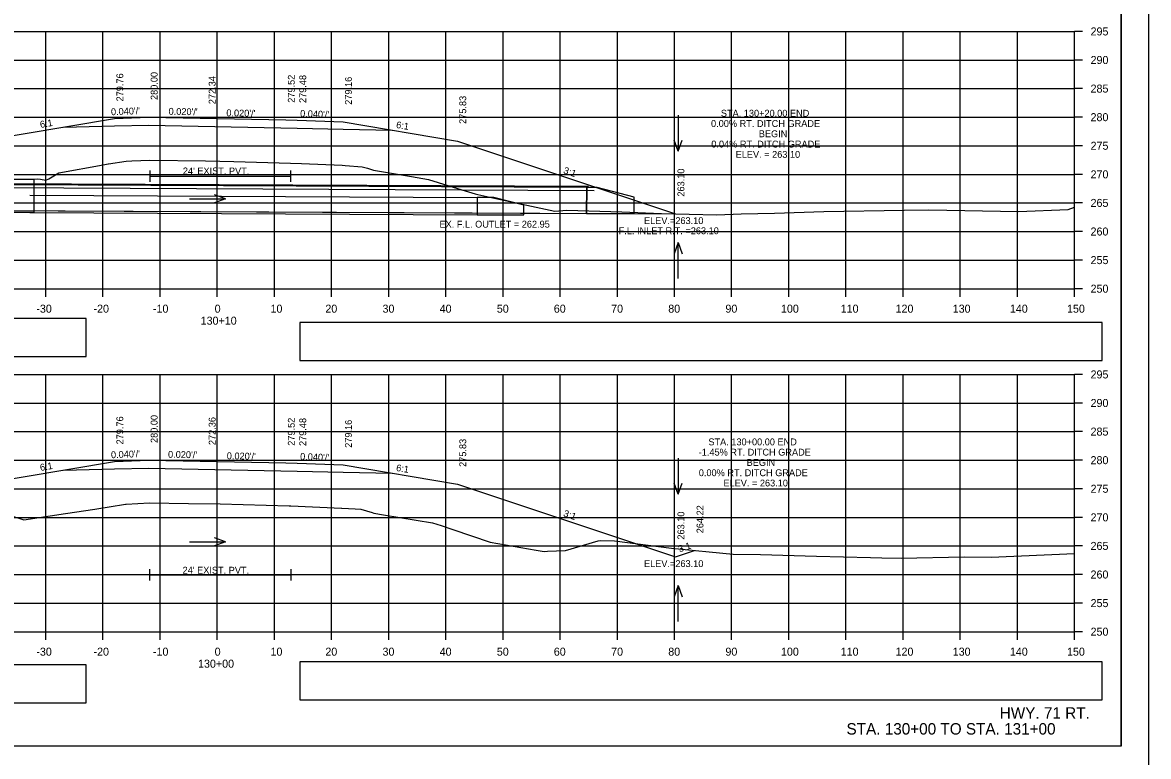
# Model space of a CAD drawing. Extents: x 285 to 4233, y -659 to 3710.
# Drawn here: x 2525.4 to 2722.4, y 1685 to 1813.4 of the extents above; entities that cross this region are included whole.
import ezdxf

# ---------------------------------------------------------------- set-up
doc = ezdxf.new("R2010")
doc.units = 0
for name, color, linetype in [('R_Alt Surface', 7, 'Continuous'), ('R_Axis', 7, 'Continuous'), ('R_Axis Annot', 7, 'Continuous'), ('R_Border', 7, 'Continuous'), ('R_Draft', 7, 'Continuous'), ('R_Exist Surface', 7, 'Continuous'), ('R_Fin Surface', 7, 'Continuous'), ('R_Grid', 7, 'Continuous'), ('R_No Plot', 7, 'Continuous'), ('R_Water', 7, 'Continuous'), ('R_Water Annot', 7, 'Continuous'), ('R_Xsect Elev', 7, 'Continuous'), ('R_Xsect Slope', 7, 'Continuous')]:
    doc.layers.add(name, color=color, linetype=linetype)

msp = doc.modelspace()

# ---------------------------------------------------------------- linework, layer by layer
at = {"layer": 'R_Alt Surface'}
for points in [[(2532.66, 1795.14), (2541.5, 1795.32), (2547.5, 1795.44), (2547.5, 1795.44), (2573.5, 1794.92), (2581.5, 1794.76), (2590.07, 1794.59)], [(2547.69, 1787.55), (2547.69, 1785.55)], [(2572.33, 1787.55), (2572.33, 1785.55)], [(2547.69, 1786.55), (2572.33, 1786.55)], [(2532.66, 1735.14), (2541.5, 1735.32), (2547.5, 1735.44), (2547.5, 1735.44), (2573.5, 1734.92), (2581.5, 1734.76), (2590.07, 1734.59)], [(2547.63, 1717.8), (2547.63, 1715.8)], [(2547.63, 1716.8), (2572.34, 1716.8)], [(2572.34, 1717.8), (2572.34, 1715.8)]]:
    msp.add_lwpolyline(points, dxfattribs=at)
at = {"layer": 'R_Axis'}
for p, q in [((2709.5, 1766.86), (2709.5, 1811.86)), ((2710.9, 1811.86), (2709.5, 1811.86)), ((2710.9, 1806.86), (2709.5, 1806.86)), ((2710.9, 1801.86), (2709.5, 1801.86)), ((2710.9, 1796.86), (2709.5, 1796.86)), ((2710.9, 1791.86), (2709.5, 1791.86)), ((2710.9, 1786.86), (2709.5, 1786.86)), ((2710.9, 1781.86), (2709.5, 1781.86)), ((2710.9, 1776.86), (2709.5, 1776.86)), ((2710.9, 1771.86), (2709.5, 1771.86)), ((2409.5, 1766.86), (2709.5, 1766.86)), ((2529.5, 1765.46), (2529.5, 1766.86)), ((2539.5, 1765.46), (2539.5, 1766.86)), ((2549.5, 1765.46), (2549.5, 1766.86)), ((2559.5, 1765.46), (2559.5, 1766.86)), ((2569.5, 1765.46), (2569.5, 1766.86)), ((2579.5, 1765.46), (2579.5, 1766.86)), ((2589.5, 1765.46), (2589.5, 1766.86)), ((2599.5, 1765.46), (2599.5, 1766.86)), ((2609.5, 1765.46), (2609.5, 1766.86)), ((2619.5, 1765.46), (2619.5, 1766.86)), ((2629.5, 1765.46), (2629.5, 1766.86)), ((2639.5, 1765.46), (2639.5, 1766.86)), ((2649.5, 1765.46), (2649.5, 1766.86)), ((2659.5, 1765.46), (2659.5, 1766.86)), ((2669.5, 1765.46), (2669.5, 1766.86)), ((2679.5, 1765.46), (2679.5, 1766.86)), ((2689.5, 1765.46), (2689.5, 1766.86)), ((2699.5, 1765.46), (2699.5, 1766.86)), ((2709.5, 1765.46), (2709.5, 1766.86)), ((2710.9, 1766.86), (2709.5, 1766.86)), ((2709.5, 1706.86), (2709.5, 1751.86)), ((2710.9, 1751.86), (2709.5, 1751.86)), ((2710.9, 1746.86), (2709.5, 1746.86)), ((2710.9, 1741.86), (2709.5, 1741.86)), ((2710.9, 1736.86), (2709.5, 1736.86)), ((2710.9, 1731.86), (2709.5, 1731.86)), ((2710.9, 1726.86), (2709.5, 1726.86)), ((2710.9, 1721.86), (2709.5, 1721.86)), ((2710.9, 1716.86), (2709.5, 1716.86)), ((2710.9, 1711.86), (2709.5, 1711.86)), ((2409.5, 1706.86), (2709.5, 1706.86)), ((2529.5, 1705.46), (2529.5, 1706.86)), ((2539.5, 1705.46), (2539.5, 1706.86)), ((2549.5, 1705.46), (2549.5, 1706.86)), ((2559.5, 1705.46), (2559.5, 1706.86)), ((2569.5, 1705.46), (2569.5, 1706.86)), ((2579.5, 1705.46), (2579.5, 1706.86)), ((2589.5, 1705.46), (2589.5, 1706.86)), ((2599.5, 1705.46), (2599.5, 1706.86)), ((2609.5, 1705.46), (2609.5, 1706.86)), ((2619.5, 1705.46), (2619.5, 1706.86)), ((2629.5, 1705.46), (2629.5, 1706.86)), ((2639.5, 1705.46), (2639.5, 1706.86)), ((2649.5, 1705.46), (2649.5, 1706.86)), ((2659.5, 1705.46), (2659.5, 1706.86)), ((2669.5, 1705.46), (2669.5, 1706.86)), ((2679.5, 1705.46), (2679.5, 1706.86)), ((2689.5, 1705.46), (2689.5, 1706.86)), ((2699.5, 1705.46), (2699.5, 1706.86)), ((2709.5, 1705.46), (2709.5, 1706.86)), ((2710.9, 1706.86), (2709.5, 1706.86))]:
    msp.add_line(p, q, dxfattribs=at)
at = {"layer": 'R_Axis Annot'}
for points in [[(2408.87, 1754.97), (2536.56, 1754.97), (2536.56, 1761.63), (2408.87, 1761.63)], [(2573.96, 1754.29), (2714.32, 1754.29), (2714.32, 1760.94), (2573.96, 1760.94)], [(2408.87, 1694.42), (2536.56, 1694.42), (2536.56, 1701.07), (2408.87, 1701.07)], [(2573.96, 1694.94), (2714.32, 1694.94), (2714.32, 1701.59), (2573.96, 1701.59)]]:
    msp.add_lwpolyline(points, close=True, dxfattribs=at)
at = {"layer": 'R_Border'}
for q in [(2717.68, 1892.32), (2401.5, 1686.86)]:
    msp.add_line((2717.68, 1686.86), q, dxfattribs=at)
at = {"layer": 'R_Exist Surface'}
for points in [[(2523.63, 1786.01), (2527.34, 1786), (2527.41, 1786.01), (2528.08, 1786.09), (2528.58, 1786), (2529.48, 1785.85), (2530, 1786.1), (2531.77, 1787.13), (2539.54, 1788.55), (2540.41, 1788.7), (2540.49, 1788.71), (2543.56, 1789.18), (2544.57, 1789.22), (2547.69, 1789.36), (2557.42, 1789.22), (2559.97, 1789.19), (2562.41, 1789.12), (2572.33, 1788.83), (2574.24, 1788.75), (2581.32, 1788.45), (2581.85, 1788.42), (2584.87, 1788.2), (2585.78, 1787.94), (2586.83, 1787.58), (2593.49, 1786.47), (2596.46, 1785.98), (2602.27, 1784.14), (2604.61, 1783.45), (2605.06, 1783.33), (2608.21, 1782.63), (2618.58, 1780.39), (2620.64, 1780.58), (2630.26, 1780.3), (2637.24, 1780.02), (2646.91, 1779.78), (2651.18, 1779.97), (2656.98, 1780.08), (2665.6, 1780.33), (2679.68, 1780.57), (2683.99, 1780.67), (2699.71, 1780.34), (2708.37, 1780.72), (2709.5, 1781.14)], [(2523.49, 1727.14), (2525.65, 1726.42), (2532.92, 1727.51), (2538.1, 1728.27), (2540.58, 1728.68), (2543.45, 1729.18), (2543.52, 1729.19), (2543.54, 1729.19), (2547.63, 1729.38), (2554.49, 1729.29), (2559.98, 1729.21), (2572.09, 1728.86), (2572.34, 1728.85), (2581.25, 1728.47), (2581.3, 1728.47), (2583.63, 1728.35), (2584.64, 1728.28), (2586.61, 1727.7), (2586.88, 1727.61), (2588.61, 1727.32), (2597.18, 1725.9), (2598.66, 1725.43), (2600.73, 1724.73), (2607.25, 1722.5), (2615.32, 1721.13), (2616.69, 1720.9), (2617.28, 1720.94), (2620.42, 1721.08), (2626.14, 1722.73), (2626.52, 1722.82), (2629.02, 1722.75), (2638.97, 1721.45), (2649.76, 1720.44), (2654.54, 1720.33), (2664.36, 1720.08), (2673.79, 1719.85), (2675.75, 1719.8), (2679.18, 1719.7), (2690.21, 1719.96), (2694.88, 1719.87), (2709.5, 1720.51)]]:
    msp.add_lwpolyline(points, dxfattribs=at)
at = {"layer": 'R_Fin Surface'}
for points in [[(2481.83, 1780.73), (2517.5, 1792.62), (2541.5, 1796.62), (2547.5, 1796.86), (2571.5, 1796.38), (2573.5, 1796.34), (2581.5, 1796.02), (2601.5, 1792.68), (2639.67, 1779.96)], [(2439.47, 1721.16), (2481.83, 1720.73), (2517.5, 1732.62), (2541.5, 1736.62), (2547.5, 1736.86), (2571.5, 1736.38), (2573.5, 1736.34), (2581.5, 1736.02), (2601.5, 1732.68), (2639.67, 1719.96), (2643.01, 1721.07)]]:
    msp.add_lwpolyline(points, dxfattribs=at)
at = {"layer": 'R_Grid'}
for p, q in [((2409.5, 1811.86), (2709.5, 1811.86)), ((2529.5, 1766.86), (2529.5, 1811.86)), ((2539.5, 1766.86), (2539.5, 1811.86)), ((2549.5, 1766.86), (2549.5, 1811.86)), ((2559.5, 1766.86), (2559.5, 1811.86)), ((2569.5, 1766.86), (2569.5, 1811.86)), ((2579.5, 1766.86), (2579.5, 1811.86)), ((2589.5, 1766.86), (2589.5, 1811.86)), ((2599.5, 1766.86), (2599.5, 1811.86)), ((2609.5, 1766.86), (2609.5, 1811.86)), ((2619.5, 1766.86), (2619.5, 1811.86)), ((2629.5, 1766.86), (2629.5, 1811.86)), ((2639.5, 1766.86), (2639.5, 1811.86)), ((2649.5, 1766.86), (2649.5, 1811.86)), ((2659.5, 1766.86), (2659.5, 1811.86)), ((2669.5, 1766.86), (2669.5, 1811.86)), ((2679.5, 1766.86), (2679.5, 1811.86)), ((2689.5, 1766.86), (2689.5, 1811.86)), ((2699.5, 1766.86), (2699.5, 1811.86)), ((2709.5, 1766.86), (2709.5, 1811.86)), ((2409.5, 1806.86), (2709.5, 1806.86)), ((2409.5, 1801.86), (2709.5, 1801.86)), ((2409.5, 1796.86), (2709.5, 1796.86)), ((2409.5, 1791.86), (2709.5, 1791.86)), ((2409.5, 1786.86), (2709.5, 1786.86)), ((2409.5, 1781.86), (2709.5, 1781.86)), ((2409.5, 1776.86), (2709.5, 1776.86)), ((2409.5, 1771.86), (2709.5, 1771.86)), ((2409.5, 1766.86), (2709.5, 1766.86)), ((2409.5, 1751.86), (2709.5, 1751.86)), ((2529.5, 1706.86), (2529.5, 1751.86)), ((2539.5, 1706.86), (2539.5, 1751.86)), ((2549.5, 1706.86), (2549.5, 1751.86)), ((2559.5, 1706.86), (2559.5, 1751.86)), ((2569.5, 1706.86), (2569.5, 1751.86)), ((2579.5, 1706.86), (2579.5, 1751.86)), ((2589.5, 1706.86), (2589.5, 1751.86)), ((2599.5, 1706.86), (2599.5, 1751.86)), ((2609.5, 1706.86), (2609.5, 1751.86)), ((2619.5, 1706.86), (2619.5, 1751.86)), ((2629.5, 1706.86), (2629.5, 1751.86)), ((2639.5, 1706.86), (2639.5, 1751.86)), ((2649.5, 1706.86), (2649.5, 1751.86)), ((2659.5, 1706.86), (2659.5, 1751.86)), ((2669.5, 1706.86), (2669.5, 1751.86)), ((2679.5, 1706.86), (2679.5, 1751.86)), ((2689.5, 1706.86), (2689.5, 1751.86)), ((2699.5, 1706.86), (2699.5, 1751.86)), ((2709.5, 1706.86), (2709.5, 1751.86)), ((2409.5, 1746.86), (2709.5, 1746.86)), ((2409.5, 1741.86), (2709.5, 1741.86)), ((2409.5, 1736.86), (2709.5, 1736.86)), ((2409.5, 1731.86), (2709.5, 1731.86)), ((2409.5, 1726.86), (2709.5, 1726.86)), ((2409.5, 1721.86), (2709.5, 1721.86)), ((2409.5, 1716.86), (2709.5, 1716.86)), ((2409.5, 1711.86), (2709.5, 1711.86)), ((2409.5, 1706.86), (2709.5, 1706.86))]:
    msp.add_line(p, q, dxfattribs=at)
at = {"layer": 'R_No Plot'}
for points in [[(2389.09, 1896.21), (2722.43, 1896.21), (2722.43, 1682.87), (2389.09, 1682.87)], [(2635.42, 1892.32), (2655.04, 1892.32), (2655.04, 1882.44), (2671.15, 1882.44), (2694.35, 1882.44), (2694.47, 1854.28), (2717.68, 1854.28), (2717.68, 1686.86), (2401.5, 1686.86), (2401.5, 1892.32)]]:
    msp.add_lwpolyline(points, close=True, dxfattribs=at)
at = {"layer": 'R_Water'}
for p, q in [((2496.62, 1785.4), (2624.45, 1784.78)), ((2495.62, 1784.66), (2625.44, 1784.03)), ((2526.72, 1783.2), (2604.99, 1782.8)), ((2481.83, 1780.73), (2639.67, 1779.96)), ((2526.72, 1780.2), (2604.99, 1779.8))]:
    msp.add_line(p, q, dxfattribs=at)
for points in [[(2496.95, 1780.65), (2624.12, 1780.03), (2624.14, 1784.53), (2496.97, 1785.15)], [(2523.26, 1786.01), (2527.41, 1786.01), (2527.41, 1780.2), (2523.27, 1780.2)], [(2624.14, 1784.53), (2624.12, 1780.03), (2632.45, 1779.99), (2632.46, 1782.87), (2625.97, 1784.53)], [(2604.99, 1782.8), (2604.99, 1779.8), (2613.14, 1779.8), (2613.14, 1781.47), (2607.89, 1782.8)]]:
    msp.add_lwpolyline(points, close=True, dxfattribs=at)
at = {"layer": 'R_Water Annot'}
for p, q in [((2640.13, 1797.21), (2640.13, 1790.93)), ((2640.13, 1790.93), (2639.43, 1792.85)), ((2640.13, 1790.93), (2640.83, 1792.85)), ((2560.91, 1782.56), (2558.99, 1783.26)), ((2554.63, 1782.56), (2560.91, 1782.56)), ((2560.91, 1782.56), (2558.99, 1781.86)), ((2640.13, 1774.91), (2639.43, 1772.98)), ((2640.13, 1768.62), (2640.13, 1774.91)), ((2640.13, 1774.91), (2640.83, 1772.98)), ((2640.13, 1737.21), (2640.13, 1730.93)), ((2640.13, 1730.93), (2639.43, 1732.85)), ((2640.13, 1730.93), (2640.83, 1732.85)), ((2554.63, 1722.56), (2560.91, 1722.56)), ((2560.91, 1722.56), (2558.99, 1723.26)), ((2560.91, 1722.56), (2558.99, 1721.86)), ((2640.13, 1714.91), (2639.43, 1712.98)), ((2640.13, 1708.62), (2640.13, 1714.91)), ((2640.13, 1714.91), (2640.83, 1712.98))]:
    msp.add_line(p, q, dxfattribs=at)
at = {"layer": 'R_Xsect Elev'}
for p, q in [((2559.5, 1789.2), (2559.5, 1805.48)), ((2559.5, 1729.22), (2559.5, 1745.43))]:
    msp.add_line(p, q, dxfattribs=at)

# ---------------------------------------------------------------- texts
at = {"layer": 'R_Axis Annot'}
for s, p in [('295', (2712.3, 1811.16)), ('290', (2712.3, 1806.16)), ('285', (2712.3, 1801.16)), ('280', (2712.3, 1796.16)), ('275', (2712.3, 1791.16)), ('270', (2712.3, 1786.16)), ('265', (2712.3, 1781.16)), ('260', (2712.3, 1776.16)), ('255', (2712.3, 1771.16)), ('250', (2712.3, 1766.16)), ('-30', (2527.84, 1762.66)), ('-20', (2537.84, 1762.66)), ('-10', (2548.24, 1762.66)), ('0', (2559.04, 1762.66)), ('10', (2568.81, 1762.66)), ('20', (2578.41, 1762.66)), ('30', (2588.41, 1762.66)), ('40', (2598.41, 1762.66)), ('50', (2608.41, 1762.66)), ('60', (2618.38, 1762.66)), ('70', (2628.41, 1762.66)), ('80', (2638.41, 1762.66)), ('90', (2648.41, 1762.66)), ('100', (2658.13, 1762.66)), ('110', (2668.58, 1762.66)), ('120', (2678.18, 1762.66)), ('130', (2688.18, 1762.66)), ('140', (2698.18, 1762.66)), ('150', (2708.18, 1762.66)), ('130+10', (2556.59, 1760.56)), ('295', (2712.3, 1751.16)), ('290', (2712.3, 1746.16)), ('285', (2712.3, 1741.16)), ('280', (2712.3, 1736.16)), ('275', (2712.3, 1731.16)), ('270', (2712.3, 1726.16)), ('265', (2712.3, 1721.16)), ('260', (2712.3, 1716.16)), ('255', (2712.3, 1711.16)), ('250', (2712.3, 1706.16)), ('-30', (2527.84, 1702.66)), ('-20', (2537.84, 1702.66)), ('-10', (2548.24, 1702.66)), ('0', (2559.04, 1702.66)), ('10', (2568.81, 1702.66)), ('20', (2578.41, 1702.66)), ('30', (2588.41, 1702.66)), ('40', (2598.41, 1702.66)), ('50', (2608.41, 1702.66)), ('60', (2618.38, 1702.66)), ('70', (2628.41, 1702.66)), ('80', (2638.41, 1702.66)), ('90', (2648.41, 1702.66)), ('100', (2658.13, 1702.66)), ('110', (2668.58, 1702.66)), ('120', (2678.18, 1702.66)), ('130', (2688.18, 1702.66)), ('140', (2698.18, 1702.66)), ('150', (2708.18, 1702.66)), ('130+00', (2556.13, 1700.56))]:
    msp.add_text(s, height=1.4, dxfattribs=at).set_placement(p)
at = {"layer": 'R_Draft'}
for s, p in [('HWY. 71 RT. ', (2696.41, 1691.64)), ('STA. 130+00 TO STA. 131+00', (2669.6, 1688.86))]:
    msp.add_text(s, height=2, dxfattribs=at).set_placement(p)
at = {"layer": 'R_Water'}
for p in [(2553.47, 1786.85), (2553.43, 1717.01)]:
    msp.add_text("24' EXIST. PVT.", height=1.2, dxfattribs=at).set_placement(p)
at = {"layer": 'R_Water Annot'}
for s, p in [('EX. F.L. OUTLET = 262.95', (2598.37, 1777.54)), ('F.L. INLET R.T. =263.10', (2629.73, 1776.39))]:
    msp.add_text(s, height=1.2, dxfattribs=at).set_placement(p)
at = {"layer": 'R_Xsect Elev'}
for s, p in [('280.00', (2549.05, 1799.86)), ('279.76', (2543.05, 1799.62)), ('272.34', (2559.2, 1799.13)), ('279.52', (2573.05, 1799.38)), ('279.48', (2575.05, 1799.34)), ('279.16', (2583.05, 1799.02)), ('275.83', (2603.05, 1795.68)), ('263.10', (2641.22, 1782.96)), ('279.76', (2543.05, 1739.62)), ('280.00', (2549.05, 1739.86)), ('272.36', (2559.2, 1739.5)), ('279.52', (2573.05, 1739.38)), ('279.48', (2575.05, 1739.34)), ('279.16', (2583.05, 1739.02)), ('275.83', (2603.05, 1735.68)), ('264.22', (2644.56, 1724.07)), ('263.10', (2641.22, 1722.96))]:
    msp.add_text(s, height=1.2, rotation=90, dxfattribs=at).set_placement(p)
for s, p in [('STA. 130+20.00 END', (2647.61, 1796.95)), ('0.00% RT. DITCH GRADE', (2645.89, 1795.15)), ('BEGIN', (2654.25, 1793.35)), ('0.04% RT. DITCH GRADE', (2645.94, 1791.55)), ('ELEV. = 263.10', (2650.2, 1789.75)), ('ELEV.=263.10', (2634.16, 1778.16)), ('STA. 130+00.00 END', (2645.43, 1739.46)), ('-1.45% RT. DITCH GRADE', (2643.74, 1737.66)), ('BEGIN', (2652.12, 1735.86)), ('0.00% RT. DITCH GRADE', (2643.75, 1734.06)), ('ELEV. = 263.10', (2648.06, 1732.26)), ('ELEV.=263.10', (2634.16, 1718.16))]:
    msp.add_text(s, height=1.2, dxfattribs=at).set_placement(p)
at = {"layer": 'R_Xsect Slope'}
for s, rotation, p in [("0.040'/'", 2.2906, (2540.92, 1797.19)), ("0.020'/'", 358.8542, (2550.97, 1797.29)), ("0.020'/'", 358.8542, (2561.07, 1797.03)), ("0.040'/'", 357.7094, (2573.97, 1796.92)), ('6:1', 9.4623, (2528.57, 1794.97)), ('6:1', 350.5377, (2590.73, 1794.98)), ('3:1', 341.5651, (2619.96, 1787.06)), ("0.040'/'", 2.2906, (2540.92, 1737.19)), ("0.020'/'", 358.8542, (2550.87, 1737.29)), ("0.020'/'", 358.8542, (2561.15, 1737.03)), ("0.040'/'", 357.7094, (2573.97, 1736.92)), ('6:1', 9.4623, (2528.57, 1734.97)), ('6:1', 350.5377, (2590.73, 1734.98)), ('3:1', 341.5651, (2619.96, 1727.06)), ('3:1', 18.4349, (2640.39, 1720.73))]:
    msp.add_text(s, height=1.2, rotation=rotation, dxfattribs=at).set_placement(p)

doc.saveas('drawing.dxf')
